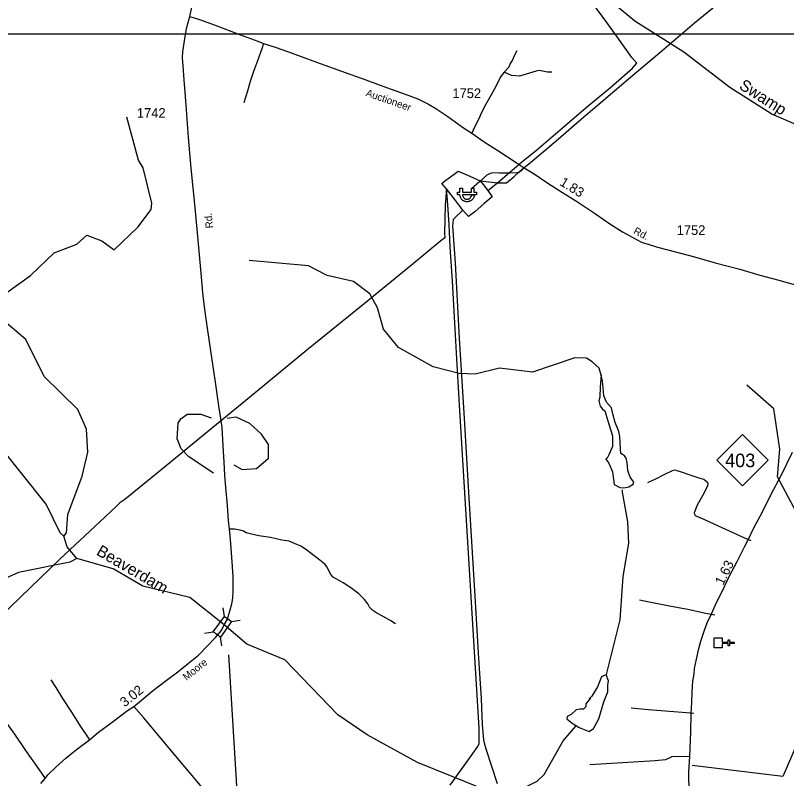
# Model space of a CAD drawing. Extents: x 2093524 to 2270757, y 289120 to 570408.
# Drawn here: x 2209642 to 2219628, y 469356 to 479232 of the extents above; entities that cross this region are included whole.
import ezdxf

# ---------------------------------------------------------------- set-up
doc = ezdxf.new("R2010")
doc.units = 0
for name, color, linetype in [('Exist Cultural Church CELL', 7, 'Continuous'), ('Exist Hydrographic Creek Single Shore', 7, 'Continuous'), ('Exist Hydrographic Misc Water Feature', 7, 'Continuous'), ('Exist Hydrographic Pond Over 1500 Sq Ft', 7, 'Continuous'), ('Exist Hydrographic Swamp Label', 7, 'Continuous'), ('Exist Road Non-System Type 51', 7, 'Continuous'), ('Exist Road Primary NC Attributed', 7, 'Continuous'), ('Exist Road Primary NC Mileage Hundredths English Label', 7, 'Continuous'), ('Exist Road Primary NC Shield CELL', 7, 'Continuous'), ('Exist Road Primary NC Shield Number Label', 7, 'Continuous'), ('Exist Road Secondary Mileage Hundredths English Label', 7, 'Continuous'), ('Exist Road Secondary Structure Standard Bridge CELL', 7, 'Continuous'), ('Exist Road Secondary Structure Standard Bridge Number Label', 7, 'Continuous'), ('Exist Road Secondary Type 51 Attributed', 7, 'Continuous'), ('Exist Road Secondary Type 51 Label', 7, 'Continuous'), ('Exist Road Secondary Type 51 Number Label', 7, 'Continuous'), ('Exist Utilities Electrical Power Substation CELL', 7, 'Continuous'), ('Exist Utilities Telephone Line', 7, 'Continuous'), ('Map Preparation Inset Cut Line', 7, 'Continuous')]:
    doc.layers.add(name, color=color, linetype=linetype)

msp = doc.modelspace()

# ---------------------------------------------------------------- linework, layer by layer
at = {"layer": 'Exist Cultural Church CELL'}
msp.add_lwpolyline([(2218796.2, 471178.6), (2218795.9, 471121.6), (2218872.1, 471121.1), (2218872.3, 471153.1), (2218888.3, 471153), (2218888, 471121), (2218948.2, 471120.6), (2218948.1, 471104.6), (2218887.9, 471105), (2218887.7, 471073), (2218871.8, 471073.1), (2218872, 471105.1), (2218795.8, 471105.6), (2218795.3, 471048), (2218688.9, 471048.7), (2218689.7, 471179.3)], close=True, dxfattribs=at)
at = {"layer": 'Exist Hydrographic Creek Single Shore'}
for points in [[(2220371.4, 477789.8), (2220113.5, 477778.6), (2219779.4, 477808.2), (2219437.4, 477956.1), (2218893.4, 478301.6), (2218299.4, 478756.3), (2217663.5, 479159.4), (2216574.5, 480060.2), (2215797.3, 480331.6), (2215404.4, 480526.4), (2215070.4, 480743.1)], [(2210270.3, 472495), (2210220.3, 472538.6), (2210042.3, 472909.5), (2209463.3, 473632.9), (2208943.3, 474112.4), (2208266.4, 474516.3), (2207847.2, 474885.5), (2207476.3, 475466.9), (2207065.2, 475865.4), (2206681.3, 476096.2), (2206305.3, 476159.5), (2206071.3, 476298.6), (2205912.2, 476429.8), (2205593.3, 476820), (2205576.3, 476869.4), (2205097.3, 477476), (2204829.3, 477681.5), (2203976.3, 478210.2), (2202087.1, 478986.1), (2201871.2, 478934.7), (2201833.1, 478492.6), (2201794.1, 476837), (2201828.2, 476777.3), (2202814.2, 476350.8)], [(2217228.2, 474576.6), (2217202.5, 474668.5), (2217110.5, 474749), (2217035.9, 474795.7), (2216887.1, 474799.1), (2216336.4, 474613.7), (2215911.5, 474668.1), (2215595.3, 474589.2), (2215387.4, 474596.6), (2215053.4, 474685.3), (2214602.5, 474933.8), (2214408.5, 475173.8), (2214331.4, 475447.6), (2214230.3, 475630), (2214021.4, 475788.3), (2213679.3, 475867.4), (2213436.4, 475990.3), (2212670.3, 476061.4)], [(2220431.7, 472846.2), (2220273.8, 472818), (2220072.5, 472768.5), (2219869.9, 472696.7), (2219805.1, 472715.5), (2219753.3, 472808.5), (2219510.7, 473259.6), (2219542.6, 473617.9), (2219463.4, 474141.1), (2219111.6, 474446.5)], [(2210439.3, 472206.2), (2210348.3, 472155.6), (2209682.3, 472024.6), (2208868.4, 471660.4), (2208453.4, 471540.8), (2208170.4, 471517), (2207595.2, 471512.1), (2207055.3, 471290), (2206757.4, 471007.4), (2206599.3, 470928.5), (2206375.4, 470929.7), (2206174.2, 470986.2), (2205974.3, 471091.9), (2205723.3, 471172.4), (2205313.2, 471452.8), (2204902.3, 471825.1), (2204508.2, 472239.8), (2204206.3, 472495.1), (2203718.3, 473242.9), (2203475.1, 473447.8), (2203224.1, 473580.8), (2202540.3, 473801.1), (2202306.1, 473940.3), (2201347.1, 474067.8)], [(2217295.2, 470703), (2217475.5, 471412.6), (2217512.6, 471972.7), (2217584.6, 472404.2), (2217574.5, 472679.9), (2217505.4, 473061.8), (2217505.2, 473091.3)], [(2210439.3, 472206.2), (2210313.4, 472356.3), (2210270.3, 472495)], [(2212346.4, 471344.1), (2211900.3, 471698.1), (2211291.3, 471844.7), (2210906.4, 472069), (2210439.3, 472206.2)], [(2216059.4, 468977.6), (2215724.5, 469210.7), (2214847.5, 469562.8), (2214195.5, 469923.5), (2213818.4, 470180.4), (2213130.4, 470892.8), (2212637.5, 471096.2), (2212346.4, 471344.1)], [(2216059.4, 468977.6), (2216116.4, 469130.7), (2216215.4, 469230.4), (2216398.5, 469321.9), (2216489.6, 469408.6), (2216736.5, 469843.2), (2216901.3, 470032.8)], [(2219734.5, 469741.3), (2219579.8, 469383.4), (2218405.7, 469527.3)]]:
    msp.add_lwpolyline(points, dxfattribs=at)
at = {"layer": 'Exist Hydrographic Misc Water Feature'}
for points in [[(2209532.4, 475648.7), (2209839.3, 475865.6), (2210145.3, 476161.2), (2210436.2, 476270.2), (2210568.3, 476388.9), (2210761.2, 476316.2), (2210920.4, 476198.2), (2211226.3, 476493.8), (2211399.4, 476719.9), (2211407.4, 476801.8), (2211295.4, 477260), (2211236.4, 477359.6), (2211083.4, 477916.9)], [(2210270.3, 472495), (2210303.4, 472537), (2210319.4, 472772.8), (2210506.4, 473270.9), (2210579.4, 473581.1), (2210561.3, 473879.9), (2210451.4, 474131.4), (2210015.3, 474559.9), (2209778.4, 475040.3), (2209460.4, 475305.8)], [(2212206.5, 473309), (2211887.4, 473522), (2211787.3, 473622.4), (2211736.5, 473754.6), (2211751.4, 473954.4), (2211784.5, 474012.8), (2211867.3, 474073.5), (2212042.4, 474073.2), (2212176.3, 474024.6)], [(2212471.4, 473418.5), (2212580.5, 473354), (2212763.4, 473370), (2212920.4, 473504.6), (2212919.4, 473681.7), (2212827.3, 473814.8), (2212676.4, 473952.3), (2212500.3, 474034.5), (2212384.4, 474017.2)]]:
    msp.add_lwpolyline(points, dxfattribs=at)
at = {"layer": 'Exist Hydrographic Pond Over 1500 Sq Ft'}
for points in [[(2217286.8, 473491.2), (2217325.3, 473439.3), (2217372.1, 473327.2), (2217393.8, 473163.3), (2217470.8, 473123.2), (2217520.9, 473118.2), (2217586.2, 473133.2), (2217641.4, 473166.7), (2217651.4, 473193.4), (2217602.9, 473257), (2217574.5, 473342.3), (2217566.1, 473441), (2217549.4, 473502.9), (2217529.3, 473534.6), (2217502.5, 473551.4), (2217482.5, 473561.4), (2217477.5, 473618.3), (2217467.4, 473782.2), (2217454, 473847.4), (2217410.6, 473962.8), (2217377.1, 474076.5), (2217360.4, 474153.5), (2217298.5, 474227.1), (2217261.7, 474309), (2217251.7, 474412.7), (2217245, 474499.7), (2217228.2, 474576.6), (2217216.5, 474424.4), (2217208.2, 474294), (2217198.1, 474243.8), (2217214.9, 474176.9), (2217243.3, 474135.1), (2217273.4, 474115), (2217325.3, 473941.1), (2217373.8, 473792.2), (2217372.1, 473703.6), (2217372.1, 473655.1), (2217328.6, 473544.7), (2217306.9, 473502.9)], [(2217087.8, 470398.6), (2217029.2, 470321.7), (2217027.5, 470283.2), (2216997.4, 470256.5), (2216950.6, 470256.5), (2216905.5, 470244.8), (2216840.2, 470184.6), (2216786.7, 470161.1), (2216783.4, 470129.4), (2216850.3, 470074.2), (2216942.2, 470017.3), (2217072.7, 469963.8), (2217127.9, 470005.6), (2217198.1, 470131), (2217263.4, 470350.1), (2217313.5, 470477.2), (2217311.9, 470565.9), (2217323.6, 470622.8), (2217306.9, 470666.2), (2217295.2, 470703), (2217229.9, 470674.6), (2217178.1, 470542.5), (2217106.2, 470422.1), (2217072.7, 470386.9)]]:
    msp.add_lwpolyline(points, close=True, dxfattribs=at)
at = {"layer": 'Exist Road Non-System Type 51'}
for points in [[(2212856.4, 478870.6), (2212831, 478798.6), (2212776.1, 478646.2), (2212725.1, 478507.9), (2212679.9, 478375.6), (2212641, 478239.6), (2212601.9, 478103.3)], [(2216133.8, 478775.4), (2216104.1, 478719.3), (2216074.5, 478647), (2216046.8, 478608.9), (2216031.1, 478562.6), (2215969.8, 478496.3)], [(2215969.8, 478496.3), (2215924, 478438.2), (2215866.9, 478319.6), (2215799.8, 478195.3), (2215730.8, 478075), (2215679.3, 477976.7), (2215641.9, 477894.4), (2215588.6, 477787.9), (2215553.2, 477707.9)], [(2216587.5, 478498.7), (2216531.4, 478500.1), (2216423.3, 478521.3), (2216387.3, 478511.2), (2216297.6, 478486.4), (2216213.7, 478457.9), (2216167.9, 478445.7), (2216124, 478449.6), (2216065.8, 478457), (2215969.8, 478496.3)], [(2216232, 477258.7), (2216192.2, 477220.5), (2216168.6, 477204.3), (2216132.7, 477196.1), (2216042.7, 477191.4), (2215908.6, 477192.4), (2215834.8, 477193.9), (2215790.7, 477185.6), (2215747, 477163.5), (2215657.5, 477084.9), (2215548.3, 476990)], [(2219170, 472433.1), (2219085.8, 472468.6), (2218937.6, 472537.5), (2218747.1, 472622), (2218568.3, 472704.9), (2218480.2, 472742.1), (2218448.3, 472755.9), (2218440.1, 472773.8), (2218437.7, 472799.7), (2218475.1, 472898), (2218563.9, 473058.6), (2218609.4, 473150.8), (2218611.4, 473168.8), (2218607.1, 473184.7), (2218587.2, 473202.8), (2218556.8, 473226.4), (2218494.9, 473246), (2218368.5, 473289.2), (2218266.5, 473322.4), (2218200.3, 473344), (2218178.1, 473347.8), (2218148.4, 473337.5), (2218040.8, 473286.9), (2217939, 473236.1), (2217829.4, 473181.6)], [(2214565.4, 471357.7), (2214503.2, 471397.3), (2214404.9, 471452.7), (2214322.5, 471498), (2214268.4, 471529.6), (2214228.3, 471575.3), (2214207.8, 471617.1), (2214163.7, 471672.7), (2214089, 471746.4), (2213984.6, 471823.6), (2213886.2, 471888.9), (2213797.7, 471940.2), (2213755.8, 471962), (2213727.7, 471995.7), (2213701.1, 472045.4), (2213678.8, 472093.4), (2213648.7, 472129.1), (2213586.1, 472184.8), (2213487.8, 472254), (2213399.3, 472323.4), (2213339.1, 472363), (2213256.8, 472398.4), (2213186.9, 472427.7), (2213090.7, 472441.1), (2212946.4, 472474.1), (2212794.4, 472497.2), (2212682.4, 472524.4), (2212630.2, 472537.9), (2212594.2, 472557.6), (2212554.1, 472569.2), (2212479.9, 472584.8), (2212415.9, 472582.5)], [(2218701.1, 471472.3), (2218576.9, 471493.5), (2218370.5, 471538), (2218114.3, 471586.1), (2217872.3, 471636.5), (2217723.9, 471663.4)], [(2209011.9, 471055.6), (2209080.8, 470944), (2209173.9, 470792.9), (2209218.2, 470713.3), (2209226.5, 470685.3), (2209220.6, 470667.4), (2209206.7, 470643), (2209179, 470621), (2209171.1, 470605.1), (2209171.4, 470585), (2209197.4, 470539.3), (2209298.5, 470397.8), (2209453.9, 470178.9), (2209629.7, 469932.3), (2209771.1, 469721.5), (2209920.4, 469512.6), (2210025.2, 469357.3)], [(2210098.6, 470633.4), (2210165.2, 470533.6), (2210253.9, 470394.4), (2210367.4, 470215.4), (2210474.5, 470042), (2210599.7, 469859.1)], [(2212909.9, 468221.7), (2212843.6, 468289.3), (2212670.1, 468500.1), (2212418.1, 468806.2), (2212145.9, 469136.1), (2211906, 469426.2), (2211720.5, 469647.1), (2211501.1, 469907.3), (2211305.3, 470141.8), (2211176.5, 470291)], [(2218428, 470198.9), (2218331.7, 470208.4), (2218111.9, 470222.6), (2217841.8, 470246.7), (2217613.9, 470265.4)], [(2218377.3, 469641), (2218143.1, 469637.6), (2218059.5, 469597.5), (2217925.7, 469584.1), (2217079.4, 469533.9)]]:
    msp.add_lwpolyline(points, dxfattribs=at)
at = {"layer": 'Exist Road Primary NC Attributed'}
msp.add_lwpolyline([(2218367.2, 469162.6), (2218362.9, 469442.6), (2218377.3, 469641), (2218386.9, 469960.4), (2218393.7, 470202.2), (2218402.8, 470342.5), (2218406.2, 470478.2), (2218415.4, 470616.2), (2218431.3, 470713.2), (2218437, 470782.8), (2218460.9, 470900.4), (2218492.7, 471039.2), (2218517.8, 471134.6), (2218564.8, 471277.8), (2218601.3, 471371.3), (2218656, 471487.6), (2218724.5, 471642.8), (2218792.9, 471777.4), (2218891, 471978.1), (2218990.2, 472164), (2219088.3, 472364.8), (2219128.2, 472437.8), (2219210.4, 472608.9), (2219314.2, 472800.5), (2219425.9, 473028.6), (2219558.2, 473279.5), (2219703.1, 473578.4)], dxfattribs=at)
at = {"layer": 'Exist Road Primary NC Shield CELL'}
msp.add_lwpolyline([(2218723.5, 473475.9), (2219056.5, 473808.9), (2219389.5, 473475.9), (2219056.5, 473142.9)], close=True, dxfattribs=at)
at = {"layer": 'Exist Road Secondary Structure Standard Bridge CELL'}
for p, q in [((2212348.9, 471455.3), (2212330.7, 471567.1)), ((2212440.7, 471389.2), (2212552.4, 471407.4)), ((2212091.9, 471236.3), (2212203.6, 471254.5)), ((2212315.8, 471075.1), (2212297.6, 471186.8))]:
    msp.add_line(p, q, dxfattribs=at)
msp.add_lwpolyline([(2212203.6, 471254.5), (2212348.4, 471455.7), (2212442.4, 471388), (2212297.6, 471186.8)], close=True, dxfattribs=at)
at = {"layer": 'Exist Road Secondary Structure Standard Bridge Number Label'}
msp.add_line((2212399.3, 470956.4), (2212572.1, 468161.5), dxfattribs=at)
at = {"layer": 'Exist Road Secondary Type 51 Attributed'}
for points in [[(2211900.4, 479220.1), (2211931.6, 479356.2), (2212003.6, 479638.5), (2212061.8, 479890.9), (2212129.7, 480173.2), (2212192.2, 480409.5), (2212227.4, 480529.8), (2212258.6, 480629.8), (2212337.4, 480814.2), (2212435.9, 481016.9), (2212603.6, 481330.1), (2212737.9, 481582.6), (2212864.2, 481813.6), (2213002.5, 482038.4), (2213156.8, 482289.2), (2213299, 482514.3), (2213469.2, 482791.4), (2213576.1, 482951.9), (2213661.1, 483068.6), (2213803.7, 483263.2), (2213992.8, 483539.1), (2214154.4, 483756.3)], [(2212346.4, 471344.1), (2212386.4, 471420), (2212425, 471540.1), (2212444.4, 471617.3), (2212455.4, 471690.5), (2212462.3, 471784.3), (2212460.1, 471970.9), (2212442.5, 472222.8), (2212427.1, 472450.4), (2212415.9, 472582.5), (2212403.1, 472696.3), (2212389.9, 472890), (2212368.4, 473124), (2212353.2, 473281.8), (2212346, 473449.5), (2212330.6, 473663.3), (2212319, 473901), (2212304.2, 474015.2), (2212275.1, 474180.7), (2212231, 474486.3), (2212172.2, 474893.9), (2212125.9, 475215.3), (2212098.6, 475394.9), (2212088.2, 475494.8), (2212070.9, 475648.7), (2212047.3, 475896.5), (2212012.7, 476278), (2211967.6, 476747.6), (2211918.1, 477257), (2211885.3, 477650.6), (2211854.5, 478076.3), (2211826.2, 478399.9), (2211812.8, 478581.6), (2211806.3, 478683.7), (2211809.5, 478761.7), (2211830.7, 478903.6), (2211857.5, 479061.9), (2211900.4, 479220.1)], [(2211900.4, 479220.1), (2212024.6, 479180.8), (2212227, 479104.3), (2212543.8, 478984.5), (2212782.2, 478900.3), (2212856.4, 478870.6), (2213006.6, 478821.7), (2213178.9, 478761.2), (2213540, 478625.7), (2213866.3, 478511.9), (2214181.2, 478398), (2214447.8, 478297.8), (2214690.2, 478213.6), (2214854.6, 478151), (2214993, 478085.9), (2215085.3, 478026.6), (2215240, 477923.5), (2215430.8, 477786.8), (2215553.2, 477707.9), (2215712, 477594.9), (2215890.8, 477484.4), (2216125.5, 477329.8), (2216232, 477258.7), (2216360.7, 477181.7), (2216535.4, 477062.8), (2216726.2, 476940.2), (2216918.9, 476821.5), (2217151.9, 476663.4), (2217354.6, 476528.8), (2217505.1, 476430), (2217677.7, 476337), (2217757.9, 476295.7), (2217834.2, 476272.2), (2217956.4, 476234.9), (2218188.8, 476174.5), (2218437, 476108.2), (2218703.5, 476030.1), (2219023.9, 475946.6), (2219280.2, 475872.2), (2219526.5, 475807.9), (2219805, 475727.9)], [(2209969.8, 469293.1), (2210025.2, 469357.3), (2210064.9, 469407.7), (2210164.2, 469502.1), (2210295.5, 469619.2), (2210434.5, 469734.2), (2210599.7, 469859.1), (2210718.8, 469955.8), (2210893.9, 470085.1), (2211094.7, 470236.2), (2211176.5, 470291), (2211273.8, 470369.4), (2211412.9, 470486.3), (2211595.8, 470623.7), (2211747, 470738.8), (2211884.4, 470851.5), (2212013.4, 470954.5), (2212232, 471180), (2212310.6, 471273.8), (2212346.4, 471344.1)]]:
    msp.add_lwpolyline(points, dxfattribs=at)
at = {"layer": 'Exist Utilities Electrical Power Substation CELL'}
msp.add_lwpolyline([(2215367.1, 476943.2), (2215399.2, 476943.2), (2215399.2, 476996), (2215431.7, 476996), (2215431.7, 476943.2), (2215547.9, 476943.2), (2215547.9, 476996), (2215580.4, 476996), (2215580.4, 476943.2), (2215612.4, 476943.2), (2215612.4, 476911.3), (2215580.4, 476911.3), (2215547.9, 476911.3), (2215431.7, 476911.3), (2215432.8, 476901.2), (2215434.8, 476892.4), (2215438.7, 476883.2), (2215444.8, 476874.4), (2215452.5, 476866.4), (2215456.7, 476863.2), (2215461.7, 476860.4), (2215468, 476857.1), (2215474.8, 476854.9), (2215482.6, 476853.3), (2215488.6, 476852.9), (2215495.5, 476853.1), (2215503.3, 476854.3), (2215510.2, 476856.3), (2215515.1, 476858.2), (2215520.6, 476861.2), (2215526.1, 476865.1), (2215531.3, 476869.7), (2215535.7, 476874.6), (2215539.2, 476879.3), (2215541.3, 476883.2), (2215543.7, 476887.7), (2215545.9, 476893.5), (2215546.7, 476897.2), (2215548, 476903.3), (2215548.4, 476907.9), (2215548.7, 476911.3), (2215584.1, 476911.3), (2215583.6, 476905.7), (2215583, 476901.3), (2215582.1, 476895.9), (2215580.8, 476890.3), (2215579.1, 476884.2), (2215577.4, 476879.1), (2215575.3, 476873.8), (2215572.3, 476868.1), (2215568.5, 476862.2), (2215564.4, 476856.3), (2215560.1, 476851.3), (2215555.7, 476846.8), (2215549.8, 476841.5), (2215543.6, 476836.8), (2215536.7, 476832.6), (2215529.5, 476829), (2215524, 476826.6), (2215518.9, 476824.9), (2215513.7, 476823.6), (2215507.5, 476822.2), (2215501.3, 476821.4), (2215495.7, 476820.9), (2215488.5, 476820.8), (2215483.6, 476821.1), (2215477.9, 476821.8), (2215472.1, 476822.9), (2215464.2, 476824.8), (2215455.9, 476827.9), (2215448.7, 476831.2), (2215442.8, 476834.6), (2215435.9, 476839.1), (2215430.8, 476843.5), (2215427.7, 476846.1), (2215423.6, 476850.1), (2215420.4, 476853.8), (2215415.9, 476859.2), (2215411.5, 476866.2), (2215408.3, 476872.3), (2215405.8, 476877.8), (2215403.9, 476883), (2215401.3, 476891.5), (2215399.9, 476898.6), (2215399.2, 476904.8), (2215398.7, 476911.3), (2215367.1, 476911.3)], close=True, dxfattribs=at)
at = {"layer": 'Exist Utilities Telephone Line'}
for p in [(2215659.6, 477090.8), (2215758.4, 476965.5)]:
    msp.add_line(p, (2215883.4, 477066.3), dxfattribs=at)
for points in [[(2215883.4, 477066.3), (2216042.6, 477203.5), (2216197.4, 477334.5), (2216394.5, 477493.6), (2216728.5, 477775.9), (2217034.2, 478039.7), (2217350.4, 478304), (2217632.5, 478549.9), (2217690.2, 478614), (2217623.5, 478689.8), (2217434, 478956.3), (2217302.5, 479139.3), (2217106.8, 479403.7)], [(2215883.4, 477066.3), (2215999.6, 477067.3), (2216098.9, 477146), (2216162.4, 477204.4), (2216232.1, 477262.7), (2216287.8, 477309.1), (2216474.7, 477468.4), (2216673.2, 477635.6), (2216943.5, 477869.3), (2217257.5, 478137.2), (2217607.5, 478433.6), (2218012.8, 478772.2), (2218438, 479136.9), (2218718.4, 479364.8)], [(2215222.3, 476989.7), (2215165.9, 477055.4), (2215165.9, 477057.4), (2215199.6, 477085.6), (2215323.2, 477178.6), (2215376.7, 477216.8), (2215487, 477169.7), (2215659.6, 477090.8)], [(2215659.6, 477090.8), (2215699.9, 477043.1), (2215758.4, 476965.5)], [(2215222.3, 476989.7), (2215207.8, 476771.9), (2215196.4, 476415.9), (2215200.7, 476354.1), (2215153, 476313.8), (2214795.2, 476023.4), (2214159, 475501.2), (2213417.5, 474902.4), (2212674.1, 474287.5), (2212149.3, 473862.1), (2211594.7, 473404.5), (2211059.8, 472966.9), (2210994.3, 472922.6), (2210946.8, 472876.3), (2210733.9, 472680.8), (2210223.4, 472199.4), (2209572.3, 471573.1), (2208843.4, 470882.5), (2208325, 470397.3), (2207595.9, 469710.3), (2206954.5, 469098.3)], [(2215436.2, 476713.5), (2215343.5, 476832.8), (2215222.3, 476989.7)], [(2215273.8, 469271.5), (2215523.1, 469619.1), (2215630.1, 469771.8), (2215647.6, 469809.8), (2215646.3, 470008), (2215574, 471212.8), (2215492.7, 472557.6), (2215440.9, 473408.8), (2215398, 474118.2), (2215357.6, 474787.8), (2215325.9, 475333.2), (2215300.7, 475794.9), (2215273.5, 476238.5), (2215259.6, 476528.4), (2215239.3, 476840.1), (2215222.3, 476989.7)], [(2215758.4, 476965.5), (2215816.8, 476885.9), (2215713.4, 476797.2), (2215590.3, 476692.4), (2215508.7, 476632), (2215436.2, 476713.5)], [(2215436.2, 476713.5), (2215330.9, 476614.9), (2215309.1, 476590.7), (2215303.8, 476504.6), (2215334.9, 476031), (2215389.8, 475049.8), (2215448.3, 474090.6), (2215513.8, 472987.5), (2215592.6, 471716.6), (2215638.1, 470909.5), (2215671.8, 470393.8), (2215688.2, 470052.1), (2215703.3, 469856.3), (2215713.7, 469818.3), (2215734.1, 469740.5), (2215879.4, 469293.8)]]:
    msp.add_lwpolyline(points, dxfattribs=at)
at = {"layer": 'Map Preparation Inset Cut Line'}
msp.add_lwpolyline([(2227216.3, 438144.1), (2175307, 438144.1), (2175307, 478995.7), (2227216.3, 478995.7)], close=True, dxfattribs=at)

# ---------------------------------------------------------------- texts
at = {"layer": 'Exist Hydrographic Swamp Label'}
for s, rotation, p in [('Swamp', 327.58296, (2219002.1, 478290.8)), ('Beaverdam', 329.77584, (2210678.7, 472258.6))]:
    msp.add_text(s, height=150, rotation=rotation, dxfattribs=at).set_placement(p)
at = {"layer": 'Exist Road Primary NC Mileage Hundredths English Label'}
msp.add_text('1.63', height=125, rotation=63.79042, dxfattribs=at).set_placement((2218806.6, 471849.6))
at = {"layer": 'Exist Road Primary NC Shield Number Label'}
msp.add_text('403', height=175, dxfattribs=at).set_placement((2218832.6, 473386.2))
at = {"layer": 'Exist Road Secondary Mileage Hundredths English Label'}
for s, rotation, p in [('1.83', 328.38613, (2216679.7, 477042.2)), ('3.02', 38.85145, (2211057.9, 470275.8))]:
    msp.add_text(s, height=125, rotation=rotation, dxfattribs=at).set_placement(p)
at = {"layer": 'Exist Road Secondary Type 51 Label'}
for s, rotation, p in [('Auctioneer', 340.83381, (2214172.8, 478191.4)), ('Rd.', 94.9668, (2212201.5, 476481.2)), ('Rd.', 332.7527, (2217637.2, 476413.2)), ('Moore', 38.61429, (2211855.7, 470620))]:
    msp.add_text(s, height=95, rotation=rotation, dxfattribs=at).set_placement(p)
at = {"layer": 'Exist Road Secondary Type 51 Number Label'}
for s, p in [('1752', (2215300.8, 478162.3)), ('1742', (2211215.2, 477907.7)), ('1752', (2218205.3, 476391.3))]:
    msp.add_text(s, height=125, dxfattribs=at).set_placement(p)

doc.saveas('drawing.dxf')
